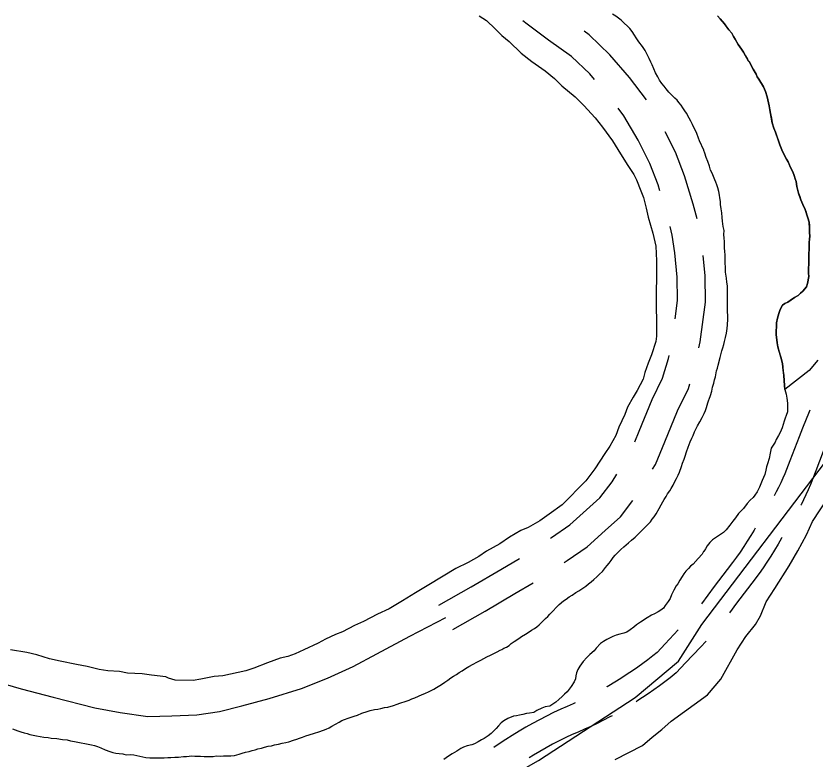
# Model space of a CAD drawing. Extents: x 3172231 to 3210228, y 940198 to 965780.
# Drawn here: x 3179894 to 3180754, y 955591 to 956390 of the extents above; entities that cross this region are included whole.
import ezdxf

# ---------------------------------------------------------------- set-up
doc = ezdxf.new("R2010")
doc.units = 0
for name, color, linetype in [('V-ROAD-CNTR', 7, 'Continuous'), ('V-SITE-VEGE', 7, 'Continuous'), ('V-TOPO-SHOR', 7, 'Continuous')]:
    doc.layers.add(name, color=color, linetype=linetype)

msp = doc.modelspace()

# ---------------------------------------------------------------- linework, layer by layer
at = {"layer": 'V-ROAD-CNTR'}
for points in [[(3180516.486, 956321.906), (3180511.268, 956327.968), (3180491.669, 956346.674), (3180466.998, 956364.302), (3180444.14, 956381.435), (3180439.292, 956385.005)], [(3180572.523, 956300.262), (3180554.136, 956324.149), (3180533.046, 956348.654), (3180510.841, 956369.846), (3180505.284, 956373.817)], [(3180586.852, 956202.197), (3180584.865, 956208.574), (3180576.027, 956231.512), (3180563.378, 956256.874), (3180548.023, 956282.908), (3180541.818, 956290.969)], [(3180626.712, 956171.976), (3180622.706, 956187.968), (3180613.213, 956218.44), (3180603.509, 956243.626), (3180592.528, 956265.645)], [(3180603.087, 956064.553), (3180605.788, 956084.34), (3180605.518, 956109.208), (3180602.962, 956135.366), (3180600.142, 956154.584), (3180597.845, 956163.754)], [(3180628.771, 956033.205), (3180629.973, 956039.701), (3180635.81, 956082.464), (3180635.502, 956110.832), (3180633.376, 956132.593)], [(3180559.667, 955932.393), (3180564.547, 955943.842), (3180578.408, 955977.742), (3180589.432, 956000.828), (3180596.151, 956021.81), (3180596.754, 956025.069)], [(3180578.964, 955902.946), (3180581.873, 955907.981), (3180592.231, 955932.282), (3180605.85, 955965.592), (3180617.382, 955989.738), (3180618.913, 955994.522)], [(3180748.007, 955966.311), (3180747.231, 955964.5), (3180740.092, 955947), (3180736.455, 955937.785), (3180736.455, 955937.682), (3180726.662, 955911.87), (3180721.155, 955897.91), (3180719.025, 955893.082), (3180716.74, 955888.139), (3180714.37, 955883.24), (3180711.914, 955878.379), (3180709.631, 955874.05)], [(3180776.321, 955956.22), (3180774.911, 955952.928), (3180767.934, 955935.828), (3180766.455, 955932.079), (3180766.455, 955932.182), (3180754.642, 955901.044), (3180748.843, 955886.344), (3180746.365, 955880.732), (3180743.862, 955875.315), (3180741.264, 955869.942), (3180738.572, 955864.617), (3180738.258, 955864.021)], [(3180469.079, 955828.686), (3180470.028, 955829.338), (3180489.851, 955842.8), (3180507.7, 955859.081), (3180522.106, 955872.011), (3180535.341, 955889.328), (3180540.62, 955897.315)], [(3180483.958, 955802.512), (3180486.946, 955804.564), (3180508.481, 955819.188), (3180527.828, 955836.835), (3180544.236, 955851.561), (3180557.661, 955869.128)], [(3180689.406, 955839.553), (3180688.111, 955837.324), (3180684.491, 955831.331), (3180680.768, 955825.403), (3180676.939, 955819.538), (3180673.014, 955813.741), (3180668.987, 955808.015), (3180664.846, 955802.336), (3180659.266, 955794.907), (3180659.266, 955794.975), (3180645.275, 955776.661), (3180631.631, 955758.172)], [(3180718.2, 955829.432), (3180717.701, 955828.538), (3180713.923, 955822.034), (3180710.035, 955815.597), (3180706.034, 955809.225), (3180701.923, 955802.928), (3180697.706, 955796.699), (3180693.377, 955790.547), (3180688.962, 955784.49), (3180689.266, 955784.895), (3180689.266, 955784.827), (3180669.265, 955758.647), (3180661.65, 955748.327)], [(3180349.202, 955756.511), (3180383.788, 955776.163), (3180415.784, 955795.076), (3180435.72, 955806.651)], [(3180364.024, 955730.427), (3180398.832, 955750.207), (3180430.948, 955769.19), (3180450.542, 955780.567)], [(3179732.096, 955709.668), (3179742.576, 955707.6), (3179776.239, 955700.184), (3179813.846, 955691.677), (3179862.465, 955677.276), (3179900.052, 955666.663), (3179934.227, 955657.662), (3179979.185, 955646.191), (3180006.28, 955640.942), (3180036.021, 955636.985), (3180061.851, 955637.544), (3180088.739, 955638.622), (3180113.012, 955642.093), (3180137.311, 955648.462), (3180166.63, 955656.105), (3180201.246, 955666.861), (3180229.281, 955678.205), (3180256.796, 955690.608), (3180282.213, 955704.082), (3180317.959, 955723.261), (3180356.613, 955743.469)], [(3180606.583, 955730.035), (3180592.284, 955714.899), (3180583.821, 955705.692), (3180579.297, 955702.062), (3180573.917, 955697.898), (3180568.46, 955693.827), (3180562.937, 955689.851), (3180557.344, 955685.975), (3180551.684, 955682.193), (3180545.959, 955678.514), (3180540.142, 955674.916), (3180530.039, 955668.846), (3180530.039, 955668.939), (3180531.176, 955669.607)], [(3180636.465, 955717.758), (3180630.357, 955711.514), (3180614.232, 955694.445), (3180604.369, 955683.716), (3180597.867, 955678.498), (3180592.069, 955674.012), (3180586.196, 955669.629), (3180580.247, 955665.347), (3180574.222, 955661.171), (3180568.128, 955657.101), (3180561.961, 955653.136), (3180561.201, 955652.666)], [(3180495.726, 955651.47), (3180493.55, 955650.48), (3180487.081, 955647.672), (3180480.176, 955644.818), (3180472.318, 955641.067), (3180464.768, 955637.299), (3180457.285, 955633.402), (3180449.868, 955629.372), (3180442.527, 955625.216), (3180435.258, 955620.932), (3180428.064, 955616.52), (3180420.948, 955611.985), (3180413.962, 955607.359), (3180408.22, 955603.475)], [(3180535.31, 955637.59), (3180532.971, 955636.322), (3180526.246, 955632.827), (3180519.464, 955629.455), (3180512.627, 955626.199), (3180505.732, 955623.064), (3180498.783, 955620.048), (3180492.376, 955617.4), (3180485.48, 955614.107), (3180478.396, 955610.571), (3180471.375, 955606.916), (3180464.422, 955603.138), (3180457.535, 955599.238), (3180450.716, 955595.22), (3180446.186, 955592.442)]]:
    msp.add_lwpolyline(points, dxfattribs=at)
at = {"layer": 'V-SITE-VEGE'}
for points in [[(3180392.359, 956390.469), (3180400.27, 956385.333), (3180409.595, 956376.567), (3180416.763, 956369.27), (3180424.66, 956362.69), (3180437.568, 956350.277), (3180449.064, 956341.493), (3180463.439, 956331.237), (3180473.492, 956323.188), (3180481.377, 956315.162), (3180495.74, 956303.458), (3180505.058, 956293.971), (3180517.238, 956280.842), (3180525.102, 956270.643), (3180535.821, 956256.079), (3180541.523, 956246.626), (3180551.507, 956230.621), (3180558.642, 956219.707), (3180561.483, 956213.895), (3180566.443, 956202.276), (3180569.271, 956195.016), (3180572.059, 956183.418), (3180574.143, 956173.995), (3180579.048, 956156.591), (3180582.544, 956142.817), (3180583.124, 956126.895), (3180582.661, 956075.542), (3180583.282, 956063.962), (3180583.12, 956045.881), (3180582.344, 956040.101), (3180577.873, 956025.673), (3180574.178, 956017.026), (3180570.471, 956006.934), (3180568.96, 955999.713), (3180562.339, 955987.476), (3180557.934, 955980.281), (3180552.05, 955969.484)], [(3180682.931, 956341.282), (3180682.145, 956341.817), (3180678.772, 956347.379), (3180676.697, 956351.35), (3180674.354, 956354.535), (3180670.973, 956359.573), (3180667.864, 956365.395), (3180666.041, 956368.047), (3180663.969, 956371.754), (3180660.839, 956375.474), (3180656.154, 956381.839), (3180651.722, 956387.149), (3180648.85, 956390.338)], [(3180756.745, 956020.168), (3180747.474, 956009.043), (3180721.141, 955988.363), (3180720.653, 955992.846), (3180720.436, 955998.119), (3180719.959, 956003.657), (3180718.984, 956012.625), (3180718.755, 956016.316), (3180716.973, 956023.183), (3180713.645, 956034.281), (3180712.895, 956038.768), (3180712.66, 956041.93), (3180711.919, 956047.472), (3180711.955, 956051.425), (3180712.261, 956056.164), (3180712.297, 956060.381), (3180713.397, 956065.378), (3180714.759, 956070.373), (3180715.843, 956073.525), (3180717.188, 956076.674), (3180718.792, 956079.296), (3180721.18, 956081.119), (3180724.354, 956082.407), (3180731.514, 956087.349), (3180735.487, 956089.685), (3180737.881, 956092.299), (3180740.535, 956094.383), (3180744.531, 956099.092), (3180745.614, 956102.508), (3180746.999, 956110.137), (3180746.507, 956113.829), (3180746.54, 956117.52), (3180746.87, 956124.895), (3180746.96, 956134.905), (3180747.261, 956139.12), (3180747.326, 956146.499), (3180747.916, 956153.608), (3180747.687, 956157.3), (3180747.726, 956161.515), (3180747.259, 956168.37), (3180745.987, 956173.125), (3180742.903, 956182.112), (3180740.578, 956187.402), (3180738.516, 956192.425), (3180735.944, 956199.565), (3180734.93, 956204.054), (3180734.166, 956206.96), (3180733.158, 956212.24), (3180732.13, 956215.146), (3180731.108, 956218.578), (3180729.562, 956222.547), (3180727.489, 956226.518), (3180724.653, 956233.396), (3180723.099, 956236.308), (3180720.504, 956240.811), (3180717.917, 956246.368), (3180715.595, 956251.66), (3180714.315, 956255.887), (3180710.972, 956265.404), (3180709.166, 956269.635), (3180707.634, 956275.183), (3180705.617, 956285.214), (3180705.125, 956289.171), (3180704.376, 956293.658), (3180702.088, 956303.165), (3180700.296, 956308.977), (3180698.234, 956314.003), (3180693.302, 956322.479), (3180691.479, 956324.867), (3180690.187, 956327.778), (3180687.072, 956333.076), (3180682.931, 956341.282)], [(3180552.05, 955969.484), (3180549.086, 955961.554), (3180542.453, 955947.868), (3180539.481, 955939.217), (3180532.866, 955927.703), (3180527.734, 955919.791), (3180516.734, 955903.254), (3180507.211, 955890.319), (3180499.916, 955883.151), (3180488.961, 955871.676), (3180481.664, 955864.508), (3180467.83, 955854.505), (3180457.639, 955847.364), (3180445.277, 955840.241), (3180437.29, 955836.696), (3180424.926, 955829.573), (3180414.735, 955822.432), (3180400.199, 955814.604), (3180392.191, 955808.89), (3180380.558, 955802.484), (3180367.482, 955796.092), (3180338.386, 955778.271), (3180323.843, 955769.722), (3180310.021, 955761.166), (3180295.478, 955752.615), (3180283.129, 955746.936), (3180267.869, 955739.121), (3180258.428, 955734.865), (3180245.341, 955727.748), (3180238.083, 955724.92), (3180227.188, 955719.956), (3180219.192, 955715.688), (3180203.939, 955708.589), (3180194.497, 955704.336), (3180186.514, 955701.514), (3180178.537, 955699.414), (3180164.75, 955694.477), (3180150.232, 955688.82), (3180141.528, 955686.004), (3180116.882, 955680.44), (3180107.474, 955679.801), (3180092.98, 955677.04), (3180085.011, 955675.664), (3180065.484, 955675.838), (3180058.269, 955678.072), (3180055.389, 955679.547), (3180040.213, 955681.13), (3180030.098, 955682.668), (3180014.194, 955683.532), (3180005.526, 955685.058), (3179993.236, 955685.891), (3179983.846, 955687.423), (3179970.854, 955690.434), (3179959.301, 955692.707), (3179941.975, 955696.48), (3179930.42, 955698.755), (3179916.717, 955703.218), (3179905.887, 955705.485), (3179888.557, 955708.534)], [(3180538.561, 955590.53), (3180568.245, 955605.546), (3180578.518, 955614.625), (3180588.778, 955622.684), (3180599.049, 955631.763), (3180638.023, 955659.941), (3180652.443, 955677.134), (3180670.047, 955708.563), (3180679.345, 955722.743), (3180689.653, 955735.897), (3180694.83, 955745.021), (3180701.081, 955760.248), (3180710.378, 955774.431), (3180725.882, 955798.744), (3180735.196, 955814.965), (3180744.523, 955832.203), (3180750.765, 955846.412), (3180767.294, 955871.735)]]:
    msp.add_lwpolyline(points, dxfattribs=at)
at = {"layer": 'V-TOPO-SHOR'}
for points in [[(3180656.788, 956129.39), (3180656.823, 956133.343), (3180656.594, 956137.033), (3180656.102, 956140.99), (3180656.164, 956147.84), (3180655.93, 956151.269), (3180655.703, 956155.223), (3180655.742, 956159.438), (3180654.99, 956163.925), (3180654.253, 956169.729), (3180653.757, 956173.424), (3180653.278, 956178.698), (3180652.789, 956182.919), (3180652.039, 956187.406), (3180651.806, 956190.832), (3180651.312, 956194.527), (3180650.812, 956197.693), (3180650.059, 956201.652), (3180649.037, 956205.35), (3180648.015, 956208.785), (3180646.987, 956211.693), (3180645.952, 956214.075), (3180643.63, 956219.365), (3180642.856, 956221.216), (3180641.303, 956224.393), (3180640.286, 956228.618), (3180638.225, 956233.906), (3180636.683, 956238.137), (3180635.143, 956242.892), (3180634.115, 956245.538), (3180634.115, 956245.8), (3180629.464, 956256.12), (3180628.174, 956259.03), (3180626.372, 956263.79), (3180621.981, 956273.577), (3180620.166, 956277.02), (3180618.089, 956280.465), (3180615.239, 956285.761), (3180613.418, 956288.411), (3180611.601, 956291.589), (3180609.781, 956294.242), (3180607.172, 956297.162), (3180605.351, 956299.814), (3180602.998, 956301.944), (3180599.862, 956304.871), (3180596.467, 956308.328), (3180593.339, 956312.045), (3180591.254, 956314.697), (3180588.91, 956317.618), (3180586.307, 956321.331), (3180584.494, 956324.771), (3180581.899, 956329.275), (3180578.284, 956337.739), (3180576.994, 956340.649), (3180575.186, 956344.618), (3180572.337, 956350.441), (3180570.781, 956353.091), (3180567.92, 956357.332), (3180564.278, 956362.635), (3180561.417, 956366.876), (3180559.601, 956369.792), (3180556.998, 956373.503), (3180554.395, 956376.952), (3180551.779, 956379.348), (3180548.384, 956382.541), (3180544.986, 956385.734), (3180542.371, 956387.866), (3180539.489, 956390), (3180535.819, 956392.14)], [(3180648.85, 956390.338), (3180651.722, 956387.149), (3180656.154, 956381.839), (3180658.496, 956378.656), (3180660.839, 956375.474), (3180663.969, 956371.754), (3180666.041, 956368.047), (3180667.864, 956365.395), (3180670.973, 956359.571), (3180674.354, 956354.535), (3180676.697, 956351.35), (3180678.77, 956347.379), (3180680.846, 956343.936), (3180682.145, 956341.817), (3180682.931, 956341.282), (3180687.072, 956333.076), (3180690.187, 956327.778), (3180691.479, 956324.867), (3180693.302, 956322.479), (3180698.234, 956314.003), (3180700.296, 956308.977), (3180702.088, 956303.165), (3180704.376, 956293.658), (3180705.125, 956289.171), (3180705.617, 956285.214), (3180706.629, 956280.463), (3180707.634, 956275.183), (3180709.166, 956269.635), (3180710.972, 956265.404), (3180712.515, 956260.91), (3180714.315, 956255.887), (3180715.595, 956251.66), (3180717.917, 956246.368), (3180720.504, 956240.811), (3180723.099, 956236.308), (3180724.653, 956233.396), (3180726.201, 956229.693), (3180727.489, 956226.518), (3180729.562, 956222.547), (3180731.108, 956218.58), (3180732.13, 956215.146), (3180733.158, 956212.24), (3180734.166, 956206.96), (3180734.93, 956204.054), (3180735.944, 956199.565), (3180737.232, 956196.128), (3180738.516, 956192.427), (3180740.578, 956187.402), (3180742.903, 956182.112), (3180743.931, 956179.203), (3180744.959, 956176.295), (3180745.985, 956173.125), (3180747.259, 956168.37), (3180747.492, 956164.941), (3180747.726, 956161.515), (3180747.687, 956157.298), (3180747.916, 956153.608), (3180747.623, 956150.183), (3180747.326, 956146.499), (3180747.298, 956143.337), (3180747.261, 956139.12)], [(3180747.261, 956139.12), (3180746.96, 956134.905), (3180746.915, 956129.9), (3180746.87, 956124.895), (3180746.54, 956117.518), (3180746.507, 956113.829), (3180747.001, 956110.137), (3180745.614, 956102.508), (3180744.531, 956099.092), (3180740.535, 956094.383), (3180737.881, 956092.299), (3180735.487, 956089.685), (3180731.514, 956087.349), (3180727.004, 956084.227), (3180724.354, 956082.407), (3180721.18, 956081.119), (3180718.792, 956079.296), (3180717.188, 956076.674), (3180715.843, 956073.525), (3180714.759, 956070.371), (3180713.397, 956065.378), (3180712.297, 956060.381), (3180712.261, 956056.164), (3180711.955, 956051.425), (3180711.919, 956047.472), (3180712.66, 956041.93), (3180712.895, 956038.768), (3180713.645, 956034.281), (3180715.179, 956028.997), (3180716.973, 956023.183), (3180718.755, 956016.316), (3180718.984, 956012.625), (3180719.472, 956008.14), (3180719.959, 956003.657), (3180720.436, 955998.119), (3180720.653, 955992.846), (3180721.141, 955988.363), (3180722.677, 955983.343), (3180723.428, 955979.12), (3180724.172, 955973.842), (3180724.129, 955969.099), (3180723.826, 955964.622), (3180722.474, 955960.682), (3180721.393, 955957.792), (3180720.571, 955954.374), (3180718.136, 955947.282), (3180716.248, 955942.293), (3180714.374, 955939.147), (3180711.964, 955934.689), (3180710.618, 955931.803), (3180708.482, 955928.659), (3180706.608, 955925.249), (3180705.242, 955919.992), (3180704.14, 955914.469), (3180702.504, 955908.421), (3180701.423, 955905.269), (3180700.599, 955901.589), (3180699.506, 955897.118), (3180696.812, 955890.818), (3180693.849, 955883.466), (3180691.432, 955878.481), (3180689.028, 955874.813), (3180687.162, 955872.458), (3180683.972, 955869.325), (3180680.779, 955865.927), (3180676.781, 955860.694), (3180673.854, 955857.821), (3180671.46, 955855.208), (3180668.255, 955850.493), (3180665.06, 955846.834), (3180661.861, 955842.645), (3180657.864, 955837.675), (3180655.203, 955834.799), (3180650.962, 955831.938), (3180643.274, 955826.739), (3180640.349, 955823.865), (3180637.683, 955820.463), (3180635.811, 955817.318), (3180633.941, 955814.436), (3180633.675, 955814.174), (3180632.067, 955811.29), (3180628.073, 955806.584), (3180622.484, 955800.573), (3180619.83, 955798.488), (3180617.702, 955796.135), (3180614.512, 955793.004), (3180612.644, 955790.385), (3180610.774, 955787.503), (3180608.101, 955783.311), (3180606.223, 955779.639), (3180604.358, 955777.283), (3180601.681, 955772.565), (3180599.264, 955767.58), (3180597.648, 955763.642), (3180595.774, 955760.496), (3180592.573, 955756.044), (3180590.702, 955753.162), (3180587.785, 955751.079), (3180584.873, 955749.525), (3180580.9, 955747.188), (3180577.723, 955745.638)], [(3180485.914, 955763.06), (3180489.096, 955765.403), (3180492.279, 955767.484), (3180496.516, 955770.081), (3180499.432, 955771.897), (3180503.94, 955775.02), (3180507.119, 955776.837), (3180510.039, 955779.444), (3180512.957, 955781.527), (3180515.616, 955784.138), (3180519.067, 955787.005), (3180521.729, 955789.881), (3180524.916, 955792.752), (3180528.115, 955796.938), (3180529.98, 955799.293), (3180532.112, 955801.909), (3180534.244, 955804.526), (3180536.38, 955807.668), (3180538.512, 955810.285), (3180542.234, 955813.941), (3180544.628, 955816.29), (3180548.081, 955819.421), (3180552.861, 955823.595), (3180556.311, 955826.462), (3180560.295, 955829.852), (3180563.486, 955832.987), (3180567.211, 955836.905), (3180569.865, 955839.254), (3180573.058, 955842.649), (3180576.517, 955846.307), (3180578.385, 955848.927), (3180580.517, 955851.544), (3180582.655, 955854.95), (3180586.13, 955860.453), (3180588.012, 955864.651), (3180589.882, 955867.533), (3180591.488, 955870.154), (3180593.362, 955873.562), (3180594.967, 955876.183), (3180597.37, 955879.587), (3180598.973, 955882.209), (3180601.111, 955885.614), (3180602.992, 955889.551), (3180604.603, 955892.961), (3180606.479, 955896.371), (3180607.825, 955899.52), (3180609.988, 955905.562), (3180611.075, 955909.24), (3180612.957, 955913.705), (3180613.776, 955916.859), (3180615.4, 955921.588), (3180617.027, 955926.579), (3180619.447, 955932.092), (3180621.065, 955936.292), (3180622.409, 955939.18), (3180624.027, 955943.118), (3180625.9, 955946.526), (3180627.244, 955949.414), (3180629.652, 955953.608), (3180632.331, 955958.327), (3180634.48, 955962.787), (3180635.825, 955965.937), (3180636.906, 955969.091), (3180638.27, 955974.348), (3180639.354, 955977.5), (3180639.884, 955978.022), (3180641.238, 955981.963), (3180642.598, 955986.693), (3180643.427, 955990.902), (3180644.783, 955995.371), (3180645.604, 955998.789), (3180646.426, 956002.207), (3180647.802, 956008.519), (3180648.617, 956011.411), (3180649.438, 956014.829), (3180651.619, 956022.978), (3180652.436, 956025.87), (3180653.528, 956030.076), (3180654.609, 956033.228), (3180655.433, 956036.91), (3180656.252, 956040.064), (3180657.345, 956044.533), (3180658.439, 956049.004), (3180659.277, 956054.003), (3180659.578, 956058.218), (3180659.891, 956064.012), (3180659.924, 956067.438), (3180659.443, 956072.712), (3180659.484, 956077.191), (3180659.516, 956080.879), (3180659.545, 956084.041), (3180659.59, 956089.048), (3180659.357, 956092.475), (3180659.652, 956095.899), (3180659.422, 956099.854), (3180658.931, 956103.81), (3180658.443, 956108.293), (3180657.45, 956114.89), (3180657.221, 956118.845), (3180657.02, 956125.699), (3180656.788, 956129.39)], [(3179187.924, 955030.734), (3179223.944, 955123.698), (3179252.735, 955188.048), (3179277.858, 955216.618), (3179328.061, 955255.863), (3179471.405, 955330.667), (3179593.231, 955387.629), (3179646.96, 955405.391), (3179686.301, 955394.557), (3179875.951, 955379.772), (3180001.214, 955379.462), (3180094.302, 955393.548), (3180180.268, 955421.967), (3180251.936, 955457.58), (3180291.375, 955486.114), (3180334.393, 955514.64), (3180355.911, 955532.481), (3180456.263, 955589.497), (3180560.221, 955657.24), (3180606.845, 955696.494), (3180631.995, 955735.8), (3180764.85, 955910.842)], [(3180122.076, 955594.512), (3180125.238, 955594.483), (3180129.195, 955594.975), (3180134.215, 955596.248), (3180137.385, 955597.272), (3180141.084, 955598.294), (3180145.044, 955599.312), (3180148.217, 955600.338), (3180151.385, 955601.1), (3180154.557, 955602.126), (3180158.252, 955602.884), (3180161.686, 955603.908), (3180165.385, 955604.928), (3180169.08, 955605.421), (3180172.248, 955606.183), (3180176.473, 955607.199), (3180180.436, 955608.219), (3180184.393, 955608.711), (3180187.565, 955609.737), (3180192.851, 955611.533), (3180196.285, 955612.557), (3180199.191, 955613.585), (3180202.364, 955614.611), (3180206.065, 955615.895), (3180209.765, 955617.179), (3180215.315, 955618.973), (3180220.071, 955620.249), (3180225.093, 955622.047), (3180228.003, 955623.339), (3180231.175, 955624.628), (3180234.091, 955626.446), (3180238.063, 955628.519), (3180242.036, 955630.856), (3180244.686, 955632.412), (3180247.596, 955633.704), (3180251.559, 955634.986), (3180254.731, 955636.012), (3180258.168, 955637.299), (3180261.602, 955638.323), (3180266.364, 955640.387), (3180271.914, 955642.181), (3180275.348, 955643.205), (3180279.838, 955644.219), (3180283.268, 955644.714), (3180286.7, 955645.474), (3180290.661, 955646.494), (3180294.09, 955646.725), (3180300.168, 955648.78), (3180304.133, 955650.062), (3180307.041, 955651.09), (3180313.912, 955653.4), (3180317.085, 955654.426), (3180319.995, 955655.716), (3180323.167, 955657.006), (3180327.136, 955658.815), (3180331.103, 955660.361), (3180334.013, 955661.651), (3180338.513, 955663.72), (3180343.543, 955666.311), (3180346.455, 955667.865), (3180350.164, 955670.204), (3180352.816, 955672.024), (3180355.464, 955673.583), (3180358.649, 955675.926), (3180362.096, 955678.265), (3180364.746, 955680.085), (3180368.19, 955682.162), (3180370.843, 955683.985), (3180374.019, 955685.799), (3180377.732, 955688.402), (3180381.441, 955690.477), (3180385.942, 955693.072), (3180389.914, 955695.144), (3180394.151, 955697.477), (3180400.506, 955700.848), (3180404.741, 955702.916), (3180411.622, 955706.281), (3180415.063, 955708.094), (3180416.652, 955708.87), (3180419.034, 955710.166), (3180421.944, 955711.459), (3180424.596, 955713.279), (3180426.986, 955715.366), (3180430.167, 955717.445), (3180435.205, 955720.826), (3180438.121, 955722.907), (3180442.099, 955725.508), (3180445.013, 955727.327), (3180448.724, 955729.663), (3180451.9, 955731.48), (3180454.288, 955733.303), (3180456.943, 955735.388), (3180460.133, 955738.521), (3180463.855, 955742.177), (3180466.249, 955744.528), (3180468.377, 955746.881), (3180471.836, 955750.539), (3180475.295, 955754.196), (3180478.483, 955757.33), (3180483.261, 955761.239), (3180485.914, 955763.06)], [(3180577.723, 955745.638), (3180572.954, 955742.781), (3180565.8, 955738.365), (3180561.556, 955735.24), (3180558.636, 955732.895), (3180554.921, 955730.032), (3180551.212, 955727.691), (3180548.038, 955726.403), (3180543.813, 955725.387), (3180539.85, 955724.367), (3180536.147, 955722.821), (3180529.794, 955719.714), (3180526.085, 955717.377), (3180522.905, 955715.297), (3180518.38, 955710.33), (3180515.982, 955707.455), (3180511.468, 955703.541), (3180508.276, 955700.146), (3180504.284, 955695.964), (3180500.553, 955690.991), (3180498.675, 955687.319), (3180497.061, 955683.645), (3180496.242, 955680.489), (3180495.951, 955677.331), (3180494.603, 955674.181), (3180491.396, 955669.202), (3180489.262, 955666.059), (3180487.128, 955663.443), (3180484.208, 955660.834), (3180481.815, 955658.483), (3180478.094, 955655.092), (3180474.908, 955652.22), (3180471.463, 955650.144), (3180468.28, 955647.801), (3180468.016, 955647.803), (3180463.531, 955647.053), (3180459.828, 955645.769), (3180454.536, 955643.18), (3180451.356, 955641.102), (3180446.604, 955640.354), (3180443.44, 955640.119), (3180439.479, 955639.101), (3180435.781, 955638.079), (3180432.614, 955637.579), (3180429.448, 955637.081), (3180423.103, 955634.767), (3180418.862, 955632.17), (3180416.21, 955630.085), (3180413.281, 955626.686), (3180410.621, 955623.81), (3180407.961, 955621.199), (3180405.302, 955618.588), (3180402.118, 955615.983), (3180397.874, 955613.122), (3180394.964, 955611.567), (3180391.519, 955609.489), (3180387.284, 955607.418), (3180384.376, 955606.39), (3180379.358, 955605.118), (3180375.657, 955603.834), (3180372.747, 955602.544), (3180368.242, 955599.685), (3180363.474, 955596.828), (3180359.497, 955594.229), (3180354.459, 955590.586)], [(3179890.709, 955623.462), (3179896.227, 955621.57), (3179899.641, 955620.22), (3179903.059, 955619.399), (3179906.215, 955618.582), (3179909.103, 955617.501), (3179912.785, 955616.677), (3179916.467, 955616.116), (3179920.149, 955615.295), (3179924.098, 955614.732), (3179929.099, 955614.16), (3179932.257, 955613.603), (3179938.311, 955613.024), (3179944.365, 955612.178), (3179949.366, 955611.606), (3179953.049, 955610.783), (3179957.257, 955609.956), (3179960.939, 955609.13), (3179964.358, 955608.309), (3179968.304, 955607.748), (3179975.671, 955606.364), (3179978.827, 955605.544), (3179981.979, 955604.463), (3179985.393, 955603.115), (3179990.115, 955600.965), (3179995.104, 955599.075), (3179998.52, 955597.989), (3180001.678, 955597.434), (3180005.1, 955597.141), (3180009.313, 955596.576), (3180010.364, 955596.304), (3180012.731, 955595.755), (3180017.212, 955595.978), (3180021.163, 955595.679), (3180024.317, 955594.862), (3180027.473, 955594.043), (3180030.893, 955593.484), (3180033.785, 955592.669), (3180038.262, 955592.363), (3180043.005, 955592.322), (3180046.693, 955592.29), (3180050.384, 955592.519), (3180053.808, 955592.488), (3180057.765, 955592.716), (3180060.927, 955592.689), (3180065.144, 955592.914), (3180069.098, 955593.142), (3180074.372, 955593.623), (3180077.536, 955593.856), (3180083.338, 955594.332), (3180086.762, 955594.039), (3180092.822, 955593.983), (3180096.511, 955593.951), (3180102.309, 955593.897), (3180106.259, 955593.863), (3180109.428, 955594.362), (3180113.907, 955594.321), (3180117.597, 955594.553), (3180122.076, 955594.512)]]:
    msp.add_lwpolyline(points, dxfattribs=at)

doc.saveas('drawing.dxf')
